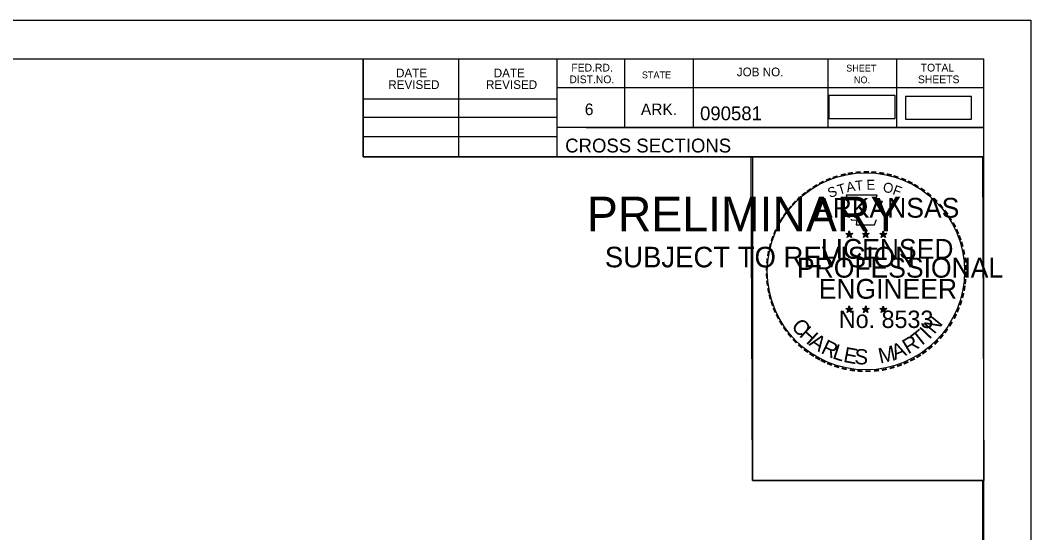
# Model space of a CAD drawing. Extents: x 1322838 to 1324533, y 339903 to 351025.
# Drawn here: x 1323764.7 to 1323866.6, y 343051.5 to 343103.2 of the extents above; entities that cross this region are included whole.
import ezdxf

# ---------------------------------------------------------------- set-up
doc = ezdxf.new("R2010")
doc.units = 0
for name, color, linetype in [('R_Border', 7, 'Continuous'), ('R_Border PE', 7, 'Continuous'), ('R_Border Prem', 7, 'Continuous'), ('R_Drive', 7, 'Continuous'), ('R_No Plot', 7, 'Continuous')]:
    doc.layers.add(name, color=color, linetype=linetype)

msp = doc.modelspace()

# ---------------------------------------------------------------- linework, layer by layer
at = {"layer": 'R_Border'}
for p, q in [((1323545.72, 343099.29), (1323861.9, 343099.29)), ((1323799.26, 343089.41), (1323799.26, 343099.29)), ((1323808.94, 343089.41), (1323808.94, 343099.29)), ((1323818.8, 343099.29), (1323818.8, 343089.41)), ((1323825.64, 343099.29), (1323825.64, 343092.35)), ((1323832.58, 343099.29), (1323832.58, 343092.35)), ((1323846.16, 343099.29), (1323846.16, 343092.35)), ((1323853.1, 343099.29), (1323853.1, 343092.35)), ((1323861.9, 342893.83), (1323861.9, 343099.29)), ((1323861.9, 343096.35), (1323818.8, 343096.35)), ((1323861.9, 343096.37), (1323861.9, 343096.37)), ((1323799.26, 343095.27), (1323818.8, 343095.27)), ((1323799.26, 343093.41), (1323818.8, 343093.41)), ((1323861.9, 343092.35), (1323818.8, 343092.35)), ((1323821.76, 343092.35), (1323861.9, 343092.35)), ((1323799.26, 343091.47), (1323818.8, 343091.47)), ((1323861.9, 343089.41), (1323799.26, 343089.41))]:
    msp.add_line(p, q, dxfattribs=at)
at = {"layer": 'R_Border PE'}
for p, q in [((1323847.98, 343081.67), (1323848.33, 343081.56)), ((1323847.98, 343081.67), (1323848.23, 343081.62)), ((1323847.98, 343081.67), (1323848.22, 343081.55)), ((1323848.11, 343081.26), (1323848.33, 343081.56)), ((1323848.11, 343081.26), (1323848.24, 343081.51)), ((1323848.11, 343081.26), (1323848.33, 343081.48)), ((1323848.33, 343081.92), (1323848.29, 343081.67)), ((1323848.33, 343081.56), (1323848.33, 343081.92)), ((1323848.33, 343081.92), (1323848.38, 343081.67)), ((1323848.68, 343081.67), (1323848.33, 343081.56)), ((1323848.54, 343081.26), (1323848.33, 343081.56)), ((1323848.54, 343081.26), (1323848.33, 343081.48)), ((1323848.68, 343081.67), (1323848.39, 343081.62)), ((1323848.54, 343081.26), (1323848.41, 343081.55)), ((1323848.68, 343081.67), (1323848.47, 343081.57)), ((1323849.65, 343081.67), (1323850, 343081.56)), ((1323849.65, 343081.67), (1323849.9, 343081.62)), ((1323849.65, 343081.67), (1323849.89, 343081.55)), ((1323849.78, 343081.26), (1323850, 343081.56)), ((1323849.78, 343081.26), (1323849.91, 343081.51)), ((1323849.78, 343081.26), (1323850, 343081.48)), ((1323850, 343081.92), (1323849.96, 343081.67)), ((1323850, 343081.56), (1323850, 343081.92)), ((1323850, 343081.92), (1323850.05, 343081.67)), ((1323850.35, 343081.67), (1323850, 343081.56)), ((1323850.21, 343081.26), (1323850, 343081.56)), ((1323850.21, 343081.26), (1323850, 343081.48)), ((1323850.35, 343081.67), (1323850.06, 343081.62)), ((1323850.21, 343081.26), (1323850.08, 343081.55)), ((1323850.35, 343081.67), (1323850.14, 343081.57)), ((1323851.41, 343081.66), (1323851.76, 343081.55)), ((1323851.41, 343081.66), (1323851.67, 343081.61)), ((1323851.41, 343081.66), (1323851.65, 343081.54)), ((1323851.55, 343081.25), (1323851.76, 343081.55)), ((1323851.55, 343081.25), (1323851.67, 343081.49)), ((1323851.55, 343081.25), (1323851.76, 343081.47)), ((1323851.76, 343081.91), (1323851.72, 343081.66)), ((1323851.76, 343081.55), (1323851.76, 343081.91)), ((1323851.76, 343081.91), (1323851.81, 343081.66)), ((1323852.11, 343081.66), (1323851.76, 343081.55)), ((1323851.98, 343081.25), (1323851.76, 343081.55)), ((1323851.98, 343081.25), (1323851.76, 343081.46)), ((1323852.11, 343081.66), (1323851.82, 343081.61)), ((1323851.98, 343081.25), (1323851.84, 343081.54)), ((1323852.11, 343081.66), (1323851.91, 343081.56)), ((1323848.33, 343074.35), (1323848.28, 343074.1)), ((1323848.33, 343073.99), (1323848.33, 343074.35)), ((1323848.33, 343074.35), (1323848.37, 343074.1)), ((1323849.99, 343074.35), (1323849.95, 343074.1)), ((1323849.99, 343073.99), (1323849.99, 343074.35)), ((1323849.99, 343074.35), (1323850.04, 343074.1)), ((1323851.76, 343074.34), (1323851.72, 343074.09)), ((1323851.76, 343073.98), (1323851.76, 343074.34)), ((1323851.76, 343074.34), (1323851.81, 343074.09)), ((1323847.98, 343074.1), (1323848.33, 343073.99)), ((1323847.98, 343074.1), (1323848.23, 343074.05)), ((1323847.98, 343074.1), (1323848.21, 343073.97)), ((1323848.11, 343073.69), (1323848.33, 343073.99)), ((1323848.11, 343073.69), (1323848.24, 343073.93)), ((1323848.11, 343073.69), (1323848.32, 343073.91)), ((1323848.54, 343073.69), (1323848.32, 343073.9)), ((1323848.67, 343074.1), (1323848.33, 343073.99)), ((1323848.54, 343073.69), (1323848.33, 343073.99)), ((1323848.67, 343074.1), (1323848.39, 343074.05)), ((1323848.54, 343073.69), (1323848.4, 343073.98)), ((1323848.67, 343074.1), (1323848.47, 343073.99)), ((1323849.65, 343074.1), (1323849.99, 343073.99)), ((1323849.65, 343074.1), (1323849.9, 343074.05)), ((1323849.65, 343074.1), (1323849.88, 343073.97)), ((1323849.78, 343073.69), (1323849.99, 343073.99)), ((1323849.78, 343073.69), (1323849.9, 343073.93)), ((1323849.78, 343073.69), (1323849.99, 343073.91)), ((1323850.34, 343074.1), (1323849.99, 343073.99)), ((1323850.21, 343073.69), (1323849.99, 343073.99)), ((1323850.21, 343073.69), (1323849.99, 343073.9)), ((1323850.34, 343074.1), (1323850.06, 343074.05)), ((1323850.21, 343073.69), (1323850.07, 343073.98)), ((1323850.34, 343074.1), (1323850.14, 343073.99)), ((1323851.41, 343074.09), (1323851.76, 343073.98)), ((1323851.41, 343074.09), (1323851.67, 343074.04)), ((1323851.41, 343074.09), (1323851.65, 343073.96)), ((1323851.55, 343073.68), (1323851.76, 343073.98)), ((1323851.55, 343073.68), (1323851.67, 343073.92)), ((1323851.55, 343073.68), (1323851.76, 343073.9)), ((1323852.11, 343074.09), (1323851.76, 343073.98)), ((1323851.97, 343073.68), (1323851.76, 343073.98)), ((1323851.97, 343073.68), (1323851.76, 343073.89)), ((1323852.11, 343074.09), (1323851.82, 343074.04)), ((1323851.97, 343073.68), (1323851.84, 343073.97)), ((1323852.11, 343074.09), (1323851.9, 343073.98))]:
    msp.add_line(p, q, dxfattribs=at)
for points in [[(1323848.02, 343085.55), (1323848.29, 343084.72)], [(1323851.53, 343084.63), (1323851.67, 343084.91), (1323850.99, 343084.89), (1323851.14, 343085.55), (1323848.02, 343085.55)], [(1323848.51, 343083.12), (1323848.51, 343083.04), (1323849.08, 343083.02), (1323849.02, 343082.55), (1323850.89, 343082.55), (1323851.09, 343083.08)], [(1323848.33, 343081.92), (1323848.54, 343081.26), (1323847.98, 343081.67), (1323848.68, 343081.67), (1323848.11, 343081.26), (1323848.33, 343081.92)], [(1323850, 343081.92), (1323850.21, 343081.26), (1323849.65, 343081.67), (1323850.35, 343081.67), (1323849.78, 343081.26), (1323850, 343081.92)], [(1323851.76, 343081.91), (1323851.98, 343081.25), (1323851.41, 343081.66), (1323852.11, 343081.66), (1323851.55, 343081.25), (1323851.76, 343081.91)], [(1323848.33, 343074.35), (1323848.54, 343073.69), (1323847.98, 343074.1), (1323848.67, 343074.1), (1323848.11, 343073.69), (1323848.33, 343074.35)], [(1323849.99, 343074.35), (1323850.21, 343073.69), (1323849.65, 343074.1), (1323850.34, 343074.1), (1323849.78, 343073.69), (1323849.99, 343074.35)], [(1323851.76, 343074.34), (1323851.97, 343073.68), (1323851.41, 343074.09), (1323852.11, 343074.09), (1323851.55, 343073.68), (1323851.76, 343074.34)]]:
    msp.add_lwpolyline(points, dxfattribs=at)
for centre, radius in [((1323848.33, 343081.56), 0.172), ((1323848.33, 343081.56), 0.145), ((1323848.33, 343081.56), 0.116), ((1323848.33, 343081.56), 0.0991), ((1323848.33, 343081.56), 0.0747), ((1323848.33, 343081.56), 0.0495), ((1323848.33, 343081.56), 0.0296), ((1323850, 343081.56), 0.172), ((1323850, 343081.56), 0.145), ((1323850, 343081.56), 0.116), ((1323850, 343081.56), 0.0991), ((1323850, 343081.56), 0.0747), ((1323850, 343081.56), 0.0495), ((1323850, 343081.56), 0.0296), ((1323851.76, 343081.55), 0.172), ((1323851.76, 343081.55), 0.145), ((1323851.76, 343081.55), 0.116), ((1323851.76, 343081.55), 0.0991), ((1323851.76, 343081.55), 0.0747), ((1323851.76, 343081.55), 0.0495), ((1323851.76, 343081.55), 0.0296), ((1323848.32, 343073.98), 0.172), ((1323848.32, 343073.98), 0.145), ((1323848.32, 343073.98), 0.116), ((1323848.32, 343073.98), 0.0991), ((1323848.32, 343073.98), 0.0747), ((1323848.32, 343073.98), 0.0495), ((1323848.32, 343073.98), 0.0296), ((1323849.99, 343073.98), 0.172), ((1323849.99, 343073.98), 0.145), ((1323849.99, 343073.98), 0.116), ((1323849.99, 343073.98), 0.0991), ((1323849.99, 343073.98), 0.0747), ((1323849.99, 343073.98), 0.0495), ((1323849.99, 343073.98), 0.0296), ((1323851.76, 343073.97), 0.172), ((1323851.76, 343073.97), 0.145), ((1323851.76, 343073.97), 0.116), ((1323851.76, 343073.97), 0.0991), ((1323851.76, 343073.97), 0.0747), ((1323851.76, 343073.97), 0.0495), ((1323851.76, 343073.97), 0.0296)]:
    msp.add_circle(centre, radius, dxfattribs=at)
at = {"layer": 'R_Drive'}
for points in [[(1323846.28, 343093.28), (1323852.97, 343093.28), (1323852.97, 343095.59), (1323846.28, 343095.59)], [(1323854, 343093.19), (1323860.68, 343093.19), (1323860.68, 343095.5), (1323854, 343095.5)]]:
    msp.add_lwpolyline(points, close=True, dxfattribs=at)
at = {"layer": 'R_No Plot'}
for p, q in [((1323533.31, 343103.19), (1323866.65, 343103.19)), ((1323837.93, 343066.96), (1323837.93, 343066.96))]:
    msp.add_line(p, q, dxfattribs=at)
for points in [[(1323533.31, 343103.19), (1323866.65, 343103.19), (1323866.65, 342889.85), (1323533.31, 342889.85)], [(1323779.64, 343099.29), (1323799.26, 343099.29), (1323799.26, 343089.41), (1323815.37, 343089.41), (1323838.57, 343089.41), (1323838.57, 343056.74), (1323861.77, 343056.74), (1323861.9, 342893.83), (1323545.72, 342893.83), (1323545.72, 343099.29)], [(1323838.43, 343089.41), (1323861.77, 343089.41), (1323861.91, 343056.74), (1323838.57, 343056.74)]]:
    msp.add_lwpolyline(points, close=True, dxfattribs=at)
msp.add_circle((1323850.01, 343077.85), 9.95, dxfattribs=at)

# ---------------------------------------------------------------- texts
at = {"layer": 'R_Border'}
for s, height, p in [('FED.RD.', 0.782, (1323820.28, 343098.01)), ('SHEET', 0.684, (1323848.02, 343098.01)), ('TOTAL', 0.782, (1323855.54, 343098.01)), ('DATE', 0.879, (1323802.59, 343097.43)), ('DATE', 0.879, (1323812.45, 343097.43)), ('STATE', 0.684, (1323827.4, 343097.33)), ('JOB NO.', 0.879, (1323836.98, 343097.53)), ('REVISED', 0.879, (1323801.81, 343096.25)), ('REVISED', 0.879, (1323811.67, 343096.25)), ('DIST.NO.', 0.782, (1323820.08, 343096.83)), ('NO.', 0.684, (1323848.8, 343096.83)), ('SHEETS', 0.782, (1323855.26, 343096.83)), ('6', 1.17, (1323821.64, 343093.61)), ('ARK.', 1.172, (1323827.3, 343093.61)), ('090581', 1.4, (1323833.27, 343093.09)), ('CROSS SECTIONS', 1.4, (1323819.66, 343089.84))]:
    msp.add_text(s, height=height, rotation=360, dxfattribs=at).set_placement(p)
at = {"layer": 'R_Border PE'}
for s, height, rotation, p in [('-', 1.6, 19.1761, (1323846.77, 343086.67)), ('-', 1.6, 13.6301, (1323847.52, 343086.92)), ('-', 1.6, 10.2193, (1323848.2, 343087.08)), ('-', 1.6, 5.8968, (1323848.93, 343087.19)), ('-', 1.6, 0.1862, (1323849.7, 343087.26)), ('-', 1.6, 357.743, (1323850.42, 343087.25)), ('-', 1.6, 352.1617, (1323851.17, 343087.19)), ('-', 1.6, 347.2049, (1323851.88, 343087.08)), ('-', 1.6, 342.3362, (1323852.52, 343086.92)), ('-', 1.6, 34.0636, (1323844.91, 343085.72)), ('-', 1.6, 28.7918, (1323845.5, 343086.09)), ('-', 1.6, 24.3072, (1323846.14, 343086.41)), ('T', 1, 16.4036, (1323847.29, 343085.56)), ('A', 1, 11.2132, (1323848.12, 343085.81)), ('T', 1, 6.0228, (1323848.97, 343085.97)), ('E', 1, 0.8323, (1323850.07, 343086.08)), ('O', 1, 350.4515, (1323851.67, 343085.87)), ('F', 1, 340.0707, (1323852.63, 343085.65)), ('-', 1.6, 337.8551, (1323853.25, 343086.7)), ('-', 1.6, 334.1211, (1323853.89, 343086.43)), ('-', 1.6, 329.6409, (1323854.46, 343086.14)), ('-', 1.6, 42.9622, (1323843.42, 343084.53)), ('-', 1.6, 38.9507, (1323843.85, 343084.95)), ('-', 1.6, 36.2317, (1323844.33, 343085.32)), ('S', 1, 21.594, (1323846.38, 343085.23)), ('-', 1.6, 325.8627, (1323855.11, 343085.78)), ('-', 1.6, 320.5297, (1323855.72, 343085.36)), ('-', 1.6, 50.6142, (1323842.57, 343083.56)), ('-', 1.6, 48.423, (1323842.97, 343084.05)), ('ARKANSAS', 2, 360, (1323844.87, 343083.26)), ('-', 1.6, 315.5786, (1323856.32, 343084.87)), ('-', 1.6, 309.8797, (1323856.89, 343084.32)), ('-', 1.6, 54.2325, (1323842.15, 343083)), ('-', 1.6, 306.6522, (1323857.41, 343083.72)), ('-', 1.4, 303.6753, (1323857.9, 343083.15)), ('-', 1.6, 62.8713, (1323841.52, 343081.86)), ('-', 1.6, 58.0706, (1323841.83, 343082.47)), ('-', 1.6, 299.6684, (1323858.22, 343082.54)), ('-', 1.6, 72.3945, (1323841.04, 343080.62)), ('-', 1.6, 67.7743, (1323841.26, 343081.25)), ('DWB', 0.01, 360, (1323848.32, 343081.55)), ('DWB', 0.01, 360, (1323849.99, 343081.55)), ('DWB', 0.01, 360, (1323851.75, 343081.54)), ('-', 1.6, 294.6628, (1323858.54, 343081.93)), ('-', 1.6, 290.5728, (1323858.8, 343081.35)), ('-', 1.6, 75.461, (1323840.84, 343079.9)), ('LICENSED', 2, 360, (1323845.47, 343079.11)), ('-', 1.6, 285.1233, (1323859.03, 343080.77)), ('-', 1.6, 81.2013, (1323840.71, 343079.19)), ('-', 1.6, 280.5493, (1323859.23, 343080.03)), ('-', 1.6, 89.0622, (1323840.61, 343077.8)), ('-', 1.6, 85.1863, (1323840.63, 343078.5)), ('PROFESSIONAL', 2, 360, (1323843.05, 343077.21)), ('-', 1.6, 276.5962, (1323859.39, 343079.26)), ('-', 1.6, 274.3301, (1323859.45, 343078.54)), ('-', 1.6, 94.1959, (1323840.64, 343077.07)), ('-', 1.6, 269.9407, (1323859.49, 343077.91)), ('-', 1.6, 98.9479, (1323840.72, 343076.4)), ('ENGINEER', 2, 360, (1323845.24, 343075.08)), ('-', 1.6, 260.9953, (1323859.4, 343076.59)), ('-', 1.6, 263.5172, (1323859.47, 343077.24)), ('-', 1.6, 101.7149, (1323840.85, 343075.67)), ('-', 1.6, 105.4578, (1323841.01, 343075.08)), ('-', 1.6, 255.7626, (1323859.29, 343075.91)), ('-', 1.6, 109.0874, (1323841.23, 343074.45)), ('-', 1.6, 114.0643, (1323841.48, 343073.85)), ('-', 1.6, 247.8887, (1323858.88, 343074.52)), ('-', 1.6, 252.8681, (1323859.11, 343075.19)), ('-', 1.6, 115.7289, (1323841.79, 343073.23)), ('No. 8533', 1.757, 360, (1323847.28, 343072.13)), ('DWB', 0.01, 360, (1323848.31, 343073.98)), ('DWB', 0.01, 360, (1323849.98, 343073.98)), ('DWB', 0.01, 360, (1323851.75, 343073.97)), ('N', 1.54, 50.7834, (1323856.91, 343071.43)), ('-', 1.6, 244.6197, (1323858.62, 343073.89)), ('-', 1.6, 120.4471, (1323842.14, 343072.65)), ('-', 1.6, 125.8934, (1323842.55, 343072.08)), ('C', 1.54, 309.9548, (1323842.4, 343072.28)), ('H', 1.54, 317.3873, (1323843.19, 343071.34)), ('I', 1.54, 46.3033, (1323856.39, 343070.91)), ('-', 1.6, 239.0712, (1323858.23, 343073.14)), ('-', 1.6, 130.7181, (1323843.01, 343071.53)), ('A', 1.54, 325.5578, (1323844.18, 343070.44)), ('R', 1.54, 30.5528, (1323854.27, 343069.44)), ('T', 1.54, 38.428, (1323855.38, 343070.1)), ('-', 1.6, 231.2538, (1323857.39, 343071.92)), ('-', 1.6, 233.8452, (1323857.82, 343072.48)), ('-', 1.6, 134.2238, (1323843.53, 343070.99)), ('-', 1.6, 138.9338, (1323844.05, 343070.52)), ('R', 1.54, 334.3187, (1323845.38, 343069.64)), ('L', 1.54, 342.194, (1323846.55, 343069.08)), ('E', 1.54, 349.3312, (1323847.66, 343068.72)), ('M', 1.54, 12.4404, (1323851.44, 343068.53)), ('A', 1.54, 21.7918, (1323852.94, 343068.89)), ('-', 1.6, 221.0851, (1323856.39, 343070.85)), ('-', 1.6, 225.7653, (1323856.92, 343071.35)), ('-', 1.6, 144.6463, (1323844.61, 343070.12)), ('-', 1.6, 148.0898, (1323845.17, 343069.75)), ('-', 1.6, 151.5704, (1323845.75, 343069.42)), ('S', 1.54, 356.4684, (1323848.82, 343068.5)), ('-', 1.6, 207.3568, (1323854.75, 343069.64)), ('-', 1.6, 212.2491, (1323855.31, 343069.99)), ('-', 1.6, 215.7363, (1323855.84, 343070.37)), ('-', 1.6, 154.6002, (1323846.27, 343069.17)), ('-', 1.6, 158.5612, (1323846.89, 343068.92)), ('-', 1.6, 162.7983, (1323847.58, 343068.71)), ('-', 1.6, 167.5555, (1323848.29, 343068.54)), ('-', 1.6, 195.4743, (1323852.83, 343068.81)), ('-', 1.6, 200.7184, (1323853.51, 343069.05)), ('-', 1.6, 204.2516, (1323854.13, 343069.32)), ('-', 1.6, 173.1155, (1323849.07, 343068.43)), ('-', 1.6, 176.5183, (1323849.81, 343068.38)), ('-', 1.6, 181.5918, (1323850.56, 343068.4)), ('-', 1.6, 185.8167, (1323851.37, 343068.48)), ('-', 1.6, 191.2858, (1323852.1, 343068.61))]:
    msp.add_text(s, height=height, rotation=rotation, dxfattribs=at).set_placement(p)
at = {"layer": 'R_Border Prem'}
for s, height, p in [('PRELIMINARY', 3.5, (1323821.85, 343081.88)), ('DWB', 0.01, (1323822.59, 343083.73)), ('SUBJECT TO REVISION', 2.0751, (1323823.66, 343078.25))]:
    msp.add_text(s, height=height, rotation=360, dxfattribs=at).set_placement(p)

doc.saveas('drawing.dxf')
